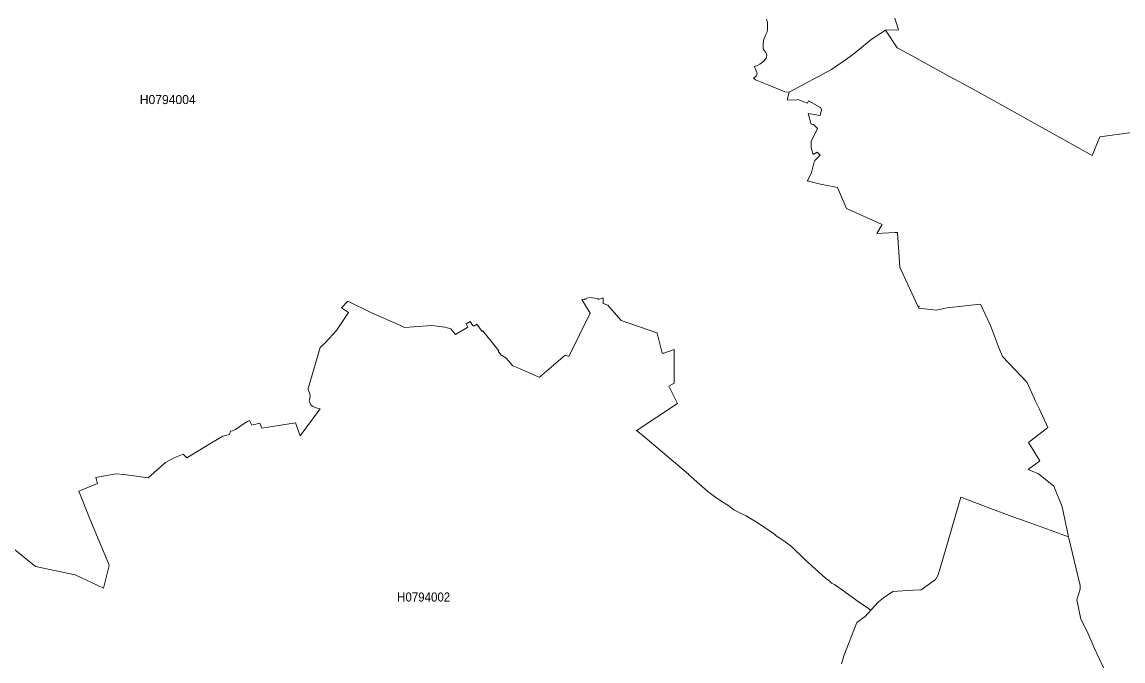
# Model space of a CAD drawing. Extents: x 369010 to 739155, y 6377141 to 6616555.
# Drawn here: x 657705 to 669870, y 6478900 to 6485953 of the extents above; entities that cross this region are included whole.
import ezdxf
from ezdxf.enums import TextEntityAlignment as Align

# ---------------------------------------------------------------- set-up
doc = ezdxf.new("R2010")
doc.units = 0
doc.header["$LTSCALE"] = 40
doc.layers.add('1', color=7, linetype='Continuous', lineweight=13)
doc.layers.add('2', color=7, linetype='Continuous')

msp = doc.modelspace()

# ---------------------------------------------------------------- linework, layer by layer
at = {"layer": '1'}
for points in [[(665930.34, 6485984.86), (665940.93, 6485946.96), (665942.75, 6485911.87), (665943.24, 6485875.46), (665937.78, 6485845.5), (665925.04, 6485813.89), (665904.35, 6485773.01), (665897.07, 6485750.83), (665893.59, 6485709.62), (665894.26, 6485656.17), (665903.19, 6485637.8), (665922.23, 6485618.6), (665932.16, 6485602.71), (665936.29, 6485583.84), (665926.2, 6485553.88), (665901.21, 6485521.94), (665858.01, 6485487.85), (665829.54, 6485474.61), (665804.06, 6485464.35), (665796.61, 6485454.58), (665810.84, 6485432.07), (665825.74, 6485396.99), (665826.56, 6485380.6), (665816.96, 6485357.43), (665788.66, 6485334.26), (665808.19, 6485316.55), (665958.14, 6485255.32), (666133.41, 6485182.16), (666182.07, 6485177.36), (666648.95, 6485427.94), (666787.31, 6485526.08), (666896.38, 6485604.03), (667088.86, 6485761.1), (667246.92, 6485863.54), (667389.58, 6485868.67), (667348.87, 6485995.62)], [(668641.79, 6480494.59), (668823.51, 6480431.7), (669268.39, 6480270.67), (669197.88, 6480600.02), (669106.85, 6480828.41), (668937.71, 6480964.46), (668823.34, 6481012.12), (668950.29, 6481109.44), (668825.99, 6481312.51), (669038.83, 6481478.18), (668943, 6481686.22), (668901.79, 6481768.64), (668812.42, 6481974.86), (668540.17, 6482260.69), (668494.82, 6482368.1), (668404.29, 6482604.11), (668296.55, 6482837.47), (667923.33, 6482797.25), (667807.98, 6482771.93), (667612.02, 6482794.44), (667618.31, 6482818.27), (667601.43, 6482816.61), (667402.82, 6483245.77), (667378.83, 6483631.22), (667350.52, 6483630.56), (667148.78, 6483618.65), (667207.36, 6483716.79), (666813.8, 6483895.53), (666713.67, 6484128.23), (666526.81, 6484163.65), (666378.35, 6484201.06), (666387.29, 6484207.34), (666427.18, 6484292.41), (666457.3, 6484410.91), (666466.07, 6484425.81), (666524.66, 6484482.25), (666491.89, 6484517.17), (666447.04, 6484490.52), (666424.36, 6484569.47), (666424.03, 6484635.17), (666495.53, 6484776.84), (666451.34, 6484823.68), (666424.7, 6484825.83), (666390.44, 6484943.01), (666522.84, 6484923.31), (666539.72, 6484983.23), (666525.82, 6485009.87), (666396.23, 6485084.18), (666383.32, 6485057.54), (666277.07, 6485096.6), (666259.52, 6485091.14), (666159.39, 6485093.45), (666182.07, 6485177.36), (666133.41, 6485182.16), (665958.14, 6485255.32), (665808.19, 6485316.55), (665788.66, 6485334.26), (665816.96, 6485357.43), (665826.56, 6485380.6), (665825.74, 6485396.99), (665810.84, 6485432.07), (665796.61, 6485454.58), (665804.06, 6485464.35), (665829.54, 6485474.61), (665858.01, 6485487.85), (665901.21, 6485521.94), (665926.2, 6485553.88), (665936.29, 6485583.84), (665932.16, 6485602.71), (665922.23, 6485618.6), (665903.19, 6485637.8), (665894.26, 6485656.17), (665893.59, 6485709.62), (665897.07, 6485750.83), (665904.35, 6485773.01), (665925.04, 6485813.89), (665937.78, 6485845.5), (665943.24, 6485875.46), (665942.75, 6485911.87), (665940.93, 6485946.96), (665930.34, 6485984.86)], [(667348.87, 6485995.62), (667389.58, 6485868.67), (667246.92, 6485863.54), (667374.36, 6485667.42), (667547.47, 6485574.74), (667706.69, 6485487.52), (667912.74, 6485375.14), (668239.78, 6485197.22), (668372.51, 6485123.24), (668513.52, 6485047.11), (668981.57, 6484784.95), (669529.88, 6484480.92), (669612.8, 6484684.99), (670077.7, 6484750.2)], [(670077.7, 6484750.2), (669612.8, 6484684.99), (669529.88, 6484480.92), (668981.57, 6484784.95), (668513.52, 6485047.11), (668372.51, 6485123.24), (668239.78, 6485197.22), (667912.74, 6485375.14), (667706.69, 6485487.52), (667547.47, 6485574.74), (667374.36, 6485667.42), (667246.92, 6485863.54), (667088.86, 6485761.1), (666896.38, 6485604.03), (666787.31, 6485526.08), (666648.95, 6485427.94), (666182.07, 6485177.36)], [(666182.07, 6485177.36), (666159.39, 6485093.45), (666259.52, 6485091.14), (666277.07, 6485096.6), (666383.32, 6485057.54), (666396.23, 6485084.18), (666525.82, 6485009.87), (666539.72, 6484983.23), (666522.84, 6484923.31), (666390.44, 6484943.01), (666424.7, 6484825.83), (666451.34, 6484823.68), (666495.53, 6484776.84), (666424.03, 6484635.17), (666424.36, 6484569.47), (666447.04, 6484490.52), (666491.89, 6484517.17), (666524.66, 6484482.25), (666466.07, 6484425.81), (666457.3, 6484410.91), (666427.18, 6484292.41), (666387.29, 6484207.34), (666378.35, 6484201.06), (666526.81, 6484163.65), (666713.67, 6484128.23), (666813.8, 6483895.53), (667207.36, 6483716.79), (667148.78, 6483618.65), (667350.52, 6483630.56), (667378.83, 6483631.22), (667402.82, 6483245.77), (667601.43, 6482816.61), (667618.31, 6482818.27), (667612.02, 6482794.44), (667807.98, 6482771.93), (667923.33, 6482797.25), (668296.55, 6482837.47), (668404.29, 6482604.11), (668494.82, 6482368.1), (668540.17, 6482260.69), (668812.42, 6481974.86), (668901.79, 6481768.64), (668943, 6481686.22), (669038.83, 6481478.18), (668825.99, 6481312.51), (668950.29, 6481109.44), (668823.34, 6481012.12), (668937.71, 6480964.46), (669106.85, 6480828.41), (669197.88, 6480600.02), (669268.39, 6480270.67), (669396.49, 6479731.45), (669397.81, 6479690.74), (669360.24, 6479575.88), (669403.11, 6479362.05), (669473.61, 6479225.67), (669554.71, 6479037.99), (669661.46, 6478809.6)], [(666618.17, 6479787.56), (666584.08, 6479813.71), (666355.02, 6480021.58), (666205.9, 6480162.92), (666121, 6480225.81), (666027.15, 6480287.71), (666030.46, 6480292.68), (665840.3, 6480419.29), (665705.58, 6480503.36), (665665.86, 6480521.24), (665570.2, 6480569.57), (665514.92, 6480610.61), (665385.99, 6480694.85), (665284.04, 6480771.32), (665068.06, 6480957.67), (665068.39, 6480960.82), (664783.39, 6481203.28), (664565.26, 6481388.81), (664494.26, 6481442.27), (664490.28, 6481442.1), (664946.91, 6481742.33), (664852.24, 6481932.16), (664910.17, 6481967.74), (664910, 6482338.47), (664794.81, 6482297.26), (664778.1, 6482298.09), (664724.31, 6482519.37), (664719.18, 6482522.51), (664324.28, 6482656.9), (664177.81, 6482826.88), (664126.01, 6482847.4), (664125.51, 6482859.31), (664127.33, 6482907.31), (664070.07, 6482891.75), (664073.71, 6482897.71), (663985.33, 6482912.77), (663943.96, 6482905.32), (663942.8, 6482897.38), (663931.54, 6482894.73), (663928.73, 6482899.2), (663917.64, 6482891.75), (663914.83, 6482894.73), (663890.17, 6482888.44), (663983.51, 6482738.17), (663746.18, 6482259.53), (663704.97, 6482274.92), (663422.29, 6482033.28), (663407.72, 6482035.27), (663202, 6482127.29), (663126.2, 6482158.4), (663081.51, 6482213.19), (663049.9, 6482244.47), (662996.61, 6482279.06), (662965.83, 6482318.94), (662973.94, 6482324.57), (662796.19, 6482543.04), (662789.23, 6482538.24), (662729.65, 6482617.02), (662698.87, 6482597.49), (662681.82, 6482607.91), (662655.67, 6482648.46), (662613.3, 6482621.49), (662629.85, 6482586.23), (662493.81, 6482503.15), (662443.66, 6482567.03), (662376.3, 6482586.07), (662231.65, 6482602.78), (661930.77, 6482582.1), (661885.25, 6482603.28), (661559.71, 6482744.95), (661306.48, 6482873.55), (661236.31, 6482798.91), (661310.46, 6482745.78), (661178.05, 6482549.49), (661056.74, 6482415.27), (661000.8, 6482360.15), (660866.57, 6481906.67), (660867.24, 6481893.43), (660888.09, 6481841.46), (660886.1, 6481842.13), (660889.08, 6481817.96), (660881.14, 6481785.69), (660879.15, 6481771.46), (660880.97, 6481758.38), (660900.01, 6481725.28), (660913.08, 6481713.03), (660942.87, 6481697.48), (660992.85, 6481681.92), (660999.64, 6481682.75), (660777.86, 6481384.51), (660727.72, 6481528), (660354.84, 6481470.57), (660330.84, 6481526.01), (660244.28, 6481503.17), (660216.81, 6481554.48), (660197.94, 6481541.57), (660160.37, 6481522.21), (660063.05, 6481456.17), (660029.79, 6481441.28), (660008.77, 6481436.31)], [(660880.97, 6481758.38), (660879.15, 6481771.46), (660881.14, 6481785.69), (660889.08, 6481817.96), (660886.1, 6481842.13), (660888.09, 6481841.46), (660867.24, 6481893.43), (660866.57, 6481906.67), (661000.8, 6482360.15), (661056.74, 6482415.27), (661178.05, 6482549.49), (661310.46, 6482745.78), (661236.31, 6482798.91), (661306.48, 6482873.55), (661559.71, 6482744.95), (661885.25, 6482603.28), (661930.77, 6482582.1), (662231.65, 6482602.78), (662376.3, 6482586.07), (662443.66, 6482567.03), (662493.81, 6482503.15), (662629.85, 6482586.23), (662613.3, 6482621.49), (662655.67, 6482648.46), (662681.82, 6482607.91), (662698.87, 6482597.49), (662729.65, 6482617.02), (662789.23, 6482538.24), (662796.19, 6482543.04), (662973.94, 6482324.57), (662965.83, 6482318.94), (662996.61, 6482279.06), (663049.9, 6482244.47), (663081.51, 6482213.19), (663126.2, 6482158.4), (663202, 6482127.29), (663407.72, 6482035.27), (663422.29, 6482033.28), (663704.97, 6482274.92), (663746.18, 6482259.53), (663983.51, 6482738.17), (663890.17, 6482888.44), (663914.83, 6482894.73), (663917.64, 6482891.75), (663928.73, 6482899.2), (663931.54, 6482894.73), (663942.8, 6482897.38), (663943.96, 6482905.32), (663985.33, 6482912.77), (664073.71, 6482897.71), (664070.07, 6482891.75), (664127.33, 6482907.31), (664125.51, 6482859.31), (664126.01, 6482847.4), (664177.81, 6482826.88), (664324.28, 6482656.9), (664719.18, 6482522.51), (664724.31, 6482519.37), (664778.1, 6482298.09), (664794.81, 6482297.26), (664910, 6482338.47), (664910.17, 6481967.74), (664852.24, 6481932.16), (664946.91, 6481742.33), (664490.28, 6481442.1), (664494.26, 6481442.27), (664565.26, 6481388.81), (664783.39, 6481203.28), (665068.39, 6480960.82), (665068.06, 6480957.67), (665284.04, 6480771.32), (665385.99, 6480694.85), (665514.92, 6480610.61), (665570.2, 6480569.57), (665665.86, 6480521.24), (665705.58, 6480503.36), (665840.3, 6480419.29), (666030.46, 6480292.68), (666027.15, 6480287.71), (666121, 6480225.81), (666205.9, 6480162.92), (666355.02, 6480021.58), (666584.08, 6479813.71), (666618.17, 6479787.56), (666648.13, 6479759.76), (666680.73, 6479743.7), (666795.26, 6479662.77), (666933.95, 6479562.47), (667058.74, 6479478.07), (667083.57, 6479459.86), (667168.47, 6479553.21), (667222.76, 6479597.73), (667327.19, 6479666.58), (667547.14, 6479681.31), (667638.5, 6479685.11), (667799.21, 6479798.48), (667829.33, 6479852.27), (667880.14, 6480023.07), (668078.74, 6480707.93), (668641.79, 6480494.59)], [(657600.52, 6480148.36), (657855.4, 6479942.14), (658291.33, 6479849.29), (658604.96, 6479705.14), (658666.53, 6479953.56), (658661.07, 6479974.75), (658452.86, 6480469.93), (658332.87, 6480775.12), (658538.26, 6480857.54), (658521.05, 6480923.58), (658741.34, 6480965.45), (658834.35, 6480959.82), (659097.17, 6480920.1), (659288.49, 6481089.08), (659393.09, 6481146.51), (659484.45, 6481181.43), (659525.5, 6481142.54), (659815.46, 6481317.48), (659923.7, 6481381.36), (659996.35, 6481400.89), (660008.77, 6481436.31), (660029.79, 6481441.28), (660063.05, 6481456.17), (660160.37, 6481522.21), (660197.94, 6481541.57), (660216.81, 6481554.48), (660244.28, 6481503.17), (660330.84, 6481526.01), (660354.84, 6481470.57), (660727.72, 6481528), (660777.86, 6481384.51), (660999.64, 6481682.75), (660992.85, 6481681.92), (660942.87, 6481697.48), (660913.08, 6481713.03), (660900.01, 6481725.28), (660880.97, 6481758.38)], [(660008.77, 6481436.31), (659996.35, 6481400.89), (659923.7, 6481381.36), (659815.46, 6481317.48), (659525.5, 6481142.54), (659484.45, 6481181.43), (659393.09, 6481146.51), (659288.49, 6481089.08), (659097.17, 6480920.1), (658834.35, 6480959.82), (658741.34, 6480965.45), (658521.05, 6480923.58), (658538.26, 6480857.54), (658332.87, 6480775.12), (658452.86, 6480469.93), (658661.07, 6479974.75), (658666.53, 6479953.56), (658604.96, 6479705.14), (658291.33, 6479849.29), (657855.4, 6479942.14), (657600.52, 6480148.36)], [(669661.46, 6478809.6), (669554.71, 6479037.99), (669473.61, 6479225.67), (669403.11, 6479362.05), (669360.24, 6479575.88), (669397.81, 6479690.74), (669396.49, 6479731.45), (669268.39, 6480270.67), (668823.51, 6480431.7), (668641.79, 6480494.59), (668078.74, 6480707.93), (667880.14, 6480023.07), (667829.33, 6479852.27), (667799.21, 6479798.48), (667638.5, 6479685.11), (667547.14, 6479681.31), (667327.19, 6479666.58), (667222.76, 6479597.73), (667168.47, 6479553.21), (667083.57, 6479459.86), (667021.67, 6479391.84), (666928.49, 6479326.14), (666785.83, 6478958.22), (666758.02, 6478867.85)], [(666758.02, 6478867.85), (666785.83, 6478958.22), (666928.49, 6479326.14), (667021.67, 6479391.84), (667083.57, 6479459.86), (667058.74, 6479478.07), (666933.95, 6479562.47), (666795.26, 6479662.77), (666680.73, 6479743.7), (666648.13, 6479759.76), (666618.17, 6479787.56)]]:
    msp.add_lwpolyline(points, dxfattribs=at)

# ---------------------------------------------------------------- texts
at = {"layer": '2'}
msp.add_text('H0794004', height=100, dxfattribs=at).set_placement((659314.98, 6485047.29), align=Align.CENTER)
at = {"layer": '2', "width": 0.95}
msp.add_text('H0794002', height=100, dxfattribs=at).set_placement((662142.8, 6479555.74), align=Align.CENTER)

doc.saveas('drawing.dxf')
